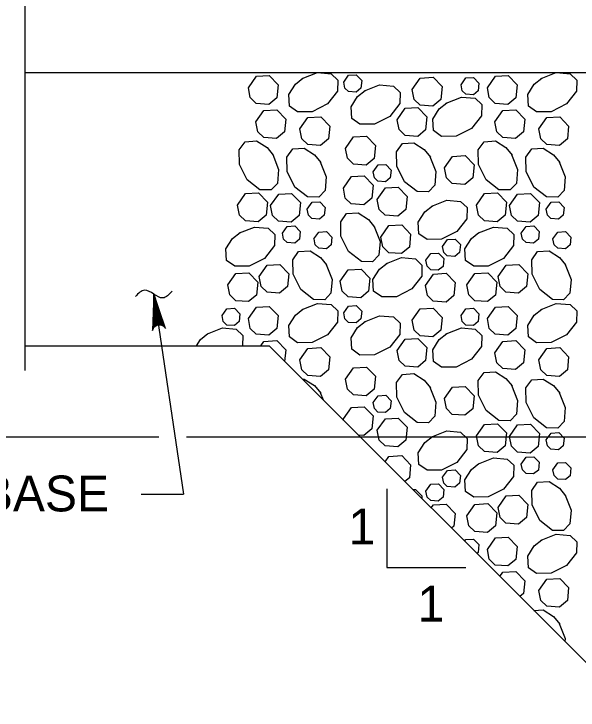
# Model space of a CAD drawing. Extents: x 638079 to 640019, y 297691 to 298879.
# Drawn here: x 639198.7 to 639245.9, y 298483.1 to 298541.4 of the extents above; entities that cross this region are included whole.
import ezdxf

# ---------------------------------------------------------------- set-up
doc = ezdxf.new("R2010")
doc.units = 0
doc.layers.add('1', color=7, linetype='Continuous')

msp = doc.modelspace()

# ---------------------------------------------------------------- linework, layer by layer
at = {"layer": '1'}
for p, q in [((639199.598, 298556.98), (639199.598, 298511.569)), ((639199.598, 298536.482), (639341.94, 298536.482)), ((639210.377, 298517.948), (639212.851, 298501.222)), ((639199.598, 298513.622), (639220.02, 298513.622)), ((639250.5, 298483.142), (639220.02, 298513.622)), ((639176.255, 298506.002), (639210.796, 298506.002)), ((639213.111, 298506.002), (639263.45, 298506.002)), ((639209.335, 298501.222), (639212.851, 298501.222)), ((639229.881, 298501.656), (639229.881, 298495.071)), ((639229.881, 298495.071), (639236.466, 298495.071))]:
    msp.add_line(p, q, dxfattribs=at)
for points in [[(639218.29, 298535.219), (639218.962, 298536.176), (639220.035, 298536.237), (639220.781, 298535.463), (639220.673, 298534.379), (639220.01, 298533.828), (639218.951, 298533.904), (639218.452, 298534.388), (639218.29, 298535.219)], [(639224.059, 298536.482), (639225.214, 298536.383), (639225.763, 298535.861), (639225.746, 298534.923), (639224.912, 298533.858), (639223.624, 298533.214), (639222.41, 298533.193), (639221.727, 298533.678), (639221.662, 298534.645), (639222.217, 298535.51), (639222.852, 298536.016)], [(639222.801, 298535.984), (639224.059, 298536.482)], [(639226.271, 298535.688), (639226.674, 298536.262), (639227.318, 298536.298), (639227.766, 298535.834), (639227.701, 298535.184), (639227.303, 298534.853), (639226.667, 298534.899), (639226.368, 298535.189), (639226.271, 298535.688)], [(639238.278, 298535.219), (639238.95, 298536.176), (639240.024, 298536.237), (639240.77, 298535.463), (639240.662, 298534.379), (639239.999, 298533.828), (639238.939, 298533.904), (639238.44, 298534.388), (639238.279, 298535.219)], [(639244.047, 298536.482), (639245.202, 298536.383), (639245.751, 298535.861), (639245.734, 298534.923), (639244.901, 298533.858), (639243.613, 298533.214), (639242.399, 298533.193), (639241.716, 298533.678), (639241.651, 298534.645), (639242.205, 298535.51), (639242.84, 298536.016)], [(639242.789, 298535.984), (639244.047, 298536.482)], [(639231.996, 298535.074), (639232.668, 298536.03), (639233.741, 298536.092), (639234.488, 298535.318), (639234.38, 298534.234), (639233.717, 298533.682), (639232.657, 298533.759), (639232.158, 298534.243), (639231.996, 298535.074)], [(639236.075, 298535.467), (639236.478, 298536.041), (639237.122, 298536.078), (639237.57, 298535.613), (639237.505, 298534.963), (639237.108, 298534.632), (639236.471, 298534.678), (639236.172, 298534.968), (639236.075, 298535.467)], [(639228.013, 298534.951), (639229.27, 298535.45), (639230.426, 298535.35), (639230.975, 298534.828), (639230.957, 298533.891), (639230.124, 298532.825), (639228.836, 298532.181), (639227.622, 298532.16), (639226.939, 298532.646), (639226.874, 298533.612), (639227.429, 298534.477), (639228.064, 298534.984)], [(639234.845, 298533.935), (639236.103, 298534.433), (639237.258, 298534.333), (639237.807, 298533.811), (639237.79, 298532.874), (639236.956, 298531.809), (639235.668, 298531.165), (639234.455, 298531.143), (639233.771, 298531.629), (639233.707, 298532.596), (639234.261, 298533.46), (639234.896, 298533.967)], [(639218.922, 298532.356), (639219.594, 298533.313), (639220.668, 298533.374), (639221.414, 298532.6), (639221.306, 298531.516), (639220.643, 298530.965), (639219.583, 298531.041), (639219.085, 298531.525), (639218.923, 298532.356)], [(639230.731, 298532.544), (639231.403, 298533.5), (639232.476, 298533.562), (639233.223, 298532.788), (639233.115, 298531.704), (639232.452, 298531.152), (639231.392, 298531.229), (639230.893, 298531.713), (639230.731, 298532.544)], [(639238.911, 298532.356), (639239.583, 298533.313), (639240.656, 298533.374), (639241.402, 298532.6), (639241.294, 298531.516), (639240.631, 298530.965), (639239.572, 298531.041), (639239.073, 298531.525), (639238.911, 298532.356)], [(639222.598, 298531.771), (639223.27, 298532.727), (639224.343, 298532.788), (639225.089, 298532.015), (639224.981, 298530.931), (639224.318, 298530.379), (639223.259, 298530.456), (639222.76, 298530.939), (639222.598, 298531.77)], [(639242.586, 298531.771), (639243.258, 298532.727), (639244.332, 298532.788), (639245.078, 298532.015), (639244.97, 298530.931), (639244.307, 298530.379), (639243.247, 298530.456), (639242.749, 298530.939), (639242.587, 298531.77)], [(639226.42, 298530.144), (639227.092, 298531.101), (639228.165, 298531.162), (639228.912, 298530.388), (639228.804, 298529.304), (639228.141, 298528.753), (639227.081, 298528.829), (639226.582, 298529.313), (639226.42, 298530.144)], [(639220.321, 298529.632), (639220.82, 298528.374), (639220.72, 298527.219), (639220.198, 298526.67), (639219.26, 298526.687), (639218.195, 298527.521), (639217.551, 298528.809), (639217.53, 298530.022), (639218.015, 298530.706), (639218.982, 298530.77), (639219.847, 298530.216), (639220.353, 298529.581)], [(639233.477, 298529.469), (639233.976, 298528.212), (639233.876, 298527.056), (639233.354, 298526.507), (639232.416, 298526.525), (639231.351, 298527.358), (639230.707, 298528.646), (639230.686, 298529.86), (639231.171, 298530.543), (639232.138, 298530.607), (639233.003, 298530.053), (639233.509, 298529.418)], [(639240.31, 298529.632), (639240.808, 298528.374), (639240.708, 298527.219), (639240.186, 298526.67), (639239.249, 298526.687), (639238.184, 298527.521), (639237.54, 298528.809), (639237.518, 298530.022), (639238.004, 298530.706), (639238.971, 298530.77), (639239.835, 298530.216), (639240.342, 298529.581)], [(639224.307, 298529.022), (639224.805, 298527.764), (639224.706, 298526.609), (639224.184, 298526.06), (639223.246, 298526.077), (639222.181, 298526.911), (639221.537, 298528.199), (639221.516, 298529.412), (639222.001, 298530.096), (639222.968, 298530.16), (639223.833, 298529.606), (639224.339, 298528.971)], [(639244.295, 298529.022), (639244.794, 298527.764), (639244.694, 298526.609), (639244.172, 298526.06), (639243.235, 298526.077), (639242.169, 298526.911), (639241.526, 298528.199), (639241.504, 298529.412), (639241.99, 298530.096), (639242.956, 298530.16), (639243.821, 298529.606), (639244.328, 298528.971)], [(639234.685, 298528.518), (639235.357, 298529.474), (639236.43, 298529.535), (639237.177, 298528.762), (639237.069, 298527.678), (639236.406, 298527.126), (639235.346, 298527.203), (639234.847, 298527.686), (639234.685, 298528.518)], [(639228.73, 298528.185), (639229.133, 298528.759), (639229.777, 298528.796), (639230.225, 298528.331), (639230.16, 298527.681), (639229.762, 298527.35), (639229.126, 298527.396), (639228.827, 298527.686), (639228.73, 298528.185)], [(639226.232, 298526.824), (639226.904, 298527.78), (639227.977, 298527.841), (639228.723, 298527.068), (639228.615, 298525.983), (639227.952, 298525.432), (639226.892, 298525.509), (639226.394, 298525.992), (639226.232, 298526.823)], [(639229.072, 298525.874), (639229.745, 298526.83), (639230.818, 298526.892), (639231.564, 298526.118), (639231.456, 298525.034), (639230.793, 298524.482), (639229.733, 298524.559), (639229.235, 298525.043), (639229.073, 298525.874)], [(639217.387, 298525.4), (639218.059, 298526.357), (639219.132, 298526.418), (639219.878, 298525.644), (639219.77, 298524.56), (639219.107, 298524.009), (639218.048, 298524.085), (639217.549, 298524.569), (639217.387, 298525.4)], [(639220.152, 298525.359), (639220.824, 298526.316), (639221.898, 298526.377), (639222.644, 298525.603), (639222.536, 298524.519), (639221.873, 298523.968), (639220.813, 298524.045), (639220.315, 298524.528), (639220.153, 298525.359)], [(639237.375, 298525.4), (639238.047, 298526.357), (639239.121, 298526.418), (639239.867, 298525.644), (639239.759, 298524.56), (639239.096, 298524.009), (639238.036, 298524.085), (639237.538, 298524.569), (639237.376, 298525.4)], [(639240.141, 298525.359), (639240.813, 298526.316), (639241.886, 298526.377), (639242.633, 298525.603), (639242.525, 298524.519), (639241.861, 298523.968), (639240.802, 298524.045), (639240.303, 298524.528), (639240.141, 298525.359)], [(639223.211, 298525.064), (639223.614, 298525.638), (639224.259, 298525.675), (639224.706, 298525.21), (639224.641, 298524.56), (639224.244, 298524.229), (639223.608, 298524.275), (639223.308, 298524.565), (639223.211, 298525.064)], [(639233.625, 298525.313), (639234.883, 298525.811), (639236.038, 298525.711), (639236.587, 298525.189), (639236.57, 298524.252), (639235.736, 298523.187), (639234.448, 298522.543), (639233.235, 298522.521), (639232.551, 298523.007), (639232.487, 298523.974), (639233.041, 298524.838), (639233.676, 298525.345)], [(639243.2, 298525.064), (639243.603, 298525.638), (639244.247, 298525.675), (639244.695, 298525.21), (639244.63, 298524.56), (639244.232, 298524.229), (639243.596, 298524.275), (639243.297, 298524.565), (639243.2, 298525.064)], [(639228.8, 298523.613), (639229.299, 298522.355), (639229.199, 298521.2), (639228.677, 298520.651), (639227.739, 298520.668), (639226.674, 298521.502), (639226.03, 298522.789), (639226.009, 298524.003), (639226.494, 298524.686), (639227.461, 298524.751), (639228.326, 298524.197), (639228.832, 298523.562)], [(639217.538, 298523.066), (639218.796, 298523.565), (639219.951, 298523.465), (639220.501, 298522.943), (639220.483, 298522.005), (639219.65, 298520.94), (639218.362, 298520.296), (639217.148, 298520.275), (639216.465, 298520.76), (639216.4, 298521.727), (639216.954, 298522.592), (639217.589, 298523.098)], [(639221.13, 298523.046), (639221.534, 298523.62), (639222.178, 298523.657), (639222.625, 298523.193), (639222.561, 298522.542), (639222.163, 298522.211), (639221.527, 298522.258), (639221.228, 298522.548), (639221.131, 298523.046)], [(639229.371, 298522.728), (639230.044, 298523.684), (639231.117, 298523.745), (639231.863, 298522.972), (639231.755, 298521.888), (639231.092, 298521.336), (639230.032, 298521.413), (639229.534, 298521.896), (639229.372, 298522.728)], [(639237.527, 298523.066), (639238.785, 298523.565), (639239.94, 298523.465), (639240.489, 298522.943), (639240.472, 298522.005), (639239.638, 298520.94), (639238.35, 298520.296), (639237.137, 298520.275), (639236.453, 298520.76), (639236.389, 298521.727), (639236.943, 298522.592), (639237.578, 298523.098)], [(639241.119, 298523.046), (639241.522, 298523.62), (639242.166, 298523.657), (639242.614, 298523.193), (639242.549, 298522.542), (639242.151, 298522.211), (639241.515, 298522.258), (639241.216, 298522.548), (639241.119, 298523.046)], [(639223.778, 298522.574), (639224.182, 298523.147), (639224.826, 298523.184), (639225.274, 298522.72), (639225.209, 298522.07), (639224.811, 298521.739), (639224.175, 298521.785), (639223.876, 298522.075), (639223.779, 298522.573)], [(639243.767, 298522.574), (639244.17, 298523.147), (639244.814, 298523.184), (639245.262, 298522.72), (639245.197, 298522.07), (639244.8, 298521.739), (639244.164, 298521.785), (639243.864, 298522.075), (639243.767, 298522.573)], [(639234.53, 298521.943), (639234.934, 298522.517), (639235.578, 298522.554), (639236.025, 298522.09), (639235.961, 298521.439), (639235.563, 298521.108), (639234.927, 298521.154), (639234.628, 298521.444), (639234.531, 298521.943)], [(639224.794, 298520.44), (639225.293, 298519.183), (639225.193, 298518.027), (639224.671, 298517.478), (639223.734, 298517.496), (639222.668, 298518.329), (639222.025, 298519.617), (639222.003, 298520.831), (639222.489, 298521.514), (639223.456, 298521.579), (639224.32, 298521.025), (639224.827, 298520.39)], [(639244.783, 298520.44), (639245.282, 298519.183), (639245.182, 298518.027), (639244.66, 298517.478), (639243.722, 298517.496), (639242.657, 298518.329), (639242.013, 298519.617), (639241.992, 298520.831), (639242.477, 298521.514), (639243.444, 298521.579), (639244.309, 298521.025), (639244.815, 298520.39)], [(639229.841, 298520.504), (639231.099, 298521.003), (639232.254, 298520.903), (639232.803, 298520.381), (639232.786, 298519.443), (639231.952, 298518.378), (639230.665, 298517.734), (639229.451, 298517.713), (639228.768, 298518.198), (639228.703, 298519.165), (639229.257, 298520.03), (639229.892, 298520.536)], [(639233.143, 298520.777), (639233.547, 298521.351), (639234.191, 298521.387), (639234.638, 298520.923), (639234.574, 298520.273), (639234.176, 298519.942), (639233.54, 298519.988), (639233.241, 298520.278), (639233.144, 298520.777)], [(639219.186, 298519.416), (639219.858, 298520.372), (639220.931, 298520.434), (639221.678, 298519.66), (639221.57, 298518.576), (639220.906, 298518.024), (639219.847, 298518.101), (639219.348, 298518.585), (639219.186, 298519.416)], [(639239.174, 298519.416), (639239.846, 298520.372), (639240.92, 298520.434), (639241.666, 298519.66), (639241.558, 298518.576), (639240.895, 298518.024), (639239.835, 298518.101), (639239.337, 298518.585), (639239.175, 298519.416)], [(639225.964, 298519.03), (639226.637, 298519.986), (639227.71, 298520.047), (639228.456, 298519.274), (639228.348, 298518.19), (639227.685, 298517.638), (639226.625, 298517.715), (639226.127, 298518.198), (639225.965, 298519.03)], [(639216.578, 298518.715), (639217.251, 298519.671), (639218.324, 298519.732), (639219.07, 298518.959), (639218.962, 298517.874), (639218.299, 298517.323), (639217.239, 298517.4), (639216.741, 298517.883), (639216.579, 298518.714)], [(639233.098, 298518.675), (639233.771, 298519.631), (639234.844, 298519.693), (639235.59, 298518.919), (639235.482, 298517.835), (639234.819, 298517.283), (639233.759, 298517.36), (639233.261, 298517.844), (639233.099, 298518.675)], [(639236.567, 298518.715), (639237.239, 298519.671), (639238.313, 298519.732), (639239.059, 298518.959), (639238.951, 298517.874), (639238.288, 298517.323), (639237.228, 298517.4), (639236.729, 298517.883), (639236.568, 298518.714)], [(639210.377, 298517.948), (639210.26, 298514.916), (639210.322, 298515.041), (639210.384, 298515.166), (639210.474, 298515.24), (639210.564, 298515.313), (639210.661, 298515.344), (639210.757, 298515.376), (639210.859, 298515.374), (639210.96, 298515.371), (639211.068, 298515.327), (639211.175, 298515.283), (639211.271, 298515.181), (639211.366, 298515.079), (639210.377, 298517.948), (639211.271, 298515.181), (639211.175, 298515.283), (639210.377, 298517.948), (639211.068, 298515.327), (639210.96, 298515.371), (639210.377, 298517.948), (639210.859, 298515.374), (639210.757, 298515.376), (639210.377, 298517.948), (639210.661, 298515.344), (639210.564, 298515.313), (639210.377, 298517.948), (639210.474, 298515.24), (639210.384, 298515.166), (639210.377, 298517.948), (639210.322, 298515.041)], [(639218.29, 298515.905), (639218.962, 298516.861), (639220.035, 298516.922), (639220.781, 298516.149), (639220.673, 298515.065), (639220.01, 298514.513), (639218.951, 298514.59), (639218.452, 298515.073), (639218.29, 298515.905)], [(639222.801, 298516.669), (639224.059, 298517.168), (639225.214, 298517.068), (639225.763, 298516.546), (639225.746, 298515.609), (639224.912, 298514.543), (639223.624, 298513.899), (639222.41, 298513.878), (639221.727, 298514.364), (639221.662, 298515.33), (639222.217, 298516.195), (639222.852, 298516.702)], [(639226.271, 298516.373), (639226.674, 298516.947), (639227.318, 298516.984), (639227.766, 298516.52), (639227.701, 298515.869), (639227.303, 298515.538), (639226.667, 298515.584), (639226.368, 298515.875), (639226.271, 298516.373)], [(639238.278, 298515.905), (639238.95, 298516.861), (639240.024, 298516.922), (639240.77, 298516.149), (639240.662, 298515.065), (639239.999, 298514.513), (639238.939, 298514.59), (639238.44, 298515.073), (639238.279, 298515.905)], [(639242.789, 298516.669), (639244.047, 298517.168), (639245.202, 298517.068), (639245.751, 298516.546), (639245.734, 298515.609), (639244.901, 298514.543), (639243.613, 298513.899), (639242.399, 298513.878), (639241.716, 298514.364), (639241.651, 298515.33), (639242.205, 298516.195), (639242.84, 298516.702)], [(639216.086, 298516.153), (639216.49, 298516.726), (639217.134, 298516.763), (639217.582, 298516.299), (639217.517, 298515.649), (639217.119, 298515.318), (639216.483, 298515.364), (639216.184, 298515.654), (639216.087, 298516.152)], [(639231.996, 298515.759), (639232.668, 298516.716), (639233.741, 298516.777), (639234.488, 298516.003), (639234.38, 298514.919), (639233.717, 298514.368), (639232.657, 298514.445), (639232.158, 298514.928), (639231.996, 298515.759)], [(639236.075, 298516.153), (639236.478, 298516.726), (639237.122, 298516.763), (639237.57, 298516.299), (639237.505, 298515.649), (639237.108, 298515.318), (639236.471, 298515.364), (639236.172, 298515.654), (639236.075, 298516.152)], [(639228.013, 298515.637), (639229.27, 298516.135), (639230.426, 298516.036), (639230.975, 298515.514), (639230.957, 298514.576), (639230.124, 298513.511), (639228.836, 298512.867), (639227.622, 298512.846), (639226.939, 298513.331), (639226.874, 298514.298), (639227.429, 298515.163), (639228.064, 298515.669)], [(639213.937, 298513.622), (639214.273, 298514.146), (639214.908, 298514.652)], [(639214.857, 298514.62), (639216.114, 298515.119), (639217.27, 298515.019), (639217.819, 298514.497), (639217.802, 298513.622)], [(639234.845, 298514.62), (639236.103, 298515.119), (639237.258, 298515.019), (639237.807, 298514.497), (639237.79, 298513.559), (639236.956, 298512.494), (639235.668, 298511.85), (639234.455, 298511.829), (639233.771, 298512.314), (639233.707, 298513.281), (639234.261, 298514.146), (639234.896, 298514.652)], [(639219.33, 298513.622), (639219.594, 298513.998), (639220.668, 298514.059), (639221.414, 298513.286), (639221.318, 298512.324)], [(639230.731, 298513.229), (639231.403, 298514.186), (639232.476, 298514.247), (639233.223, 298513.473), (639233.115, 298512.389), (639232.452, 298511.838), (639231.392, 298511.915), (639230.893, 298512.398), (639230.731, 298513.229)], [(639238.911, 298513.042), (639239.583, 298513.998), (639240.656, 298514.059), (639241.402, 298513.286), (639241.294, 298512.202), (639240.631, 298511.65), (639239.572, 298511.727), (639239.073, 298512.21), (639238.911, 298513.042)], [(639222.598, 298512.456), (639223.27, 298513.412), (639224.343, 298513.474), (639225.089, 298512.7), (639224.981, 298511.616), (639224.318, 298511.064), (639223.259, 298511.141), (639222.76, 298511.625), (639222.598, 298512.456)], [(639242.586, 298512.456), (639243.258, 298513.412), (639244.332, 298513.474), (639245.078, 298512.7), (639244.97, 298511.616), (639244.307, 298511.064), (639243.247, 298511.141), (639242.749, 298511.625), (639242.587, 298512.456)], [(639226.42, 298510.83), (639227.092, 298511.786), (639228.165, 298511.847), (639228.912, 298511.074), (639228.804, 298509.99), (639228.141, 298509.438), (639227.081, 298509.515), (639226.582, 298509.999), (639226.42, 298510.83)], [(639233.477, 298510.155), (639233.976, 298508.897), (639233.876, 298507.742), (639233.354, 298507.192), (639232.416, 298507.21), (639231.351, 298508.043), (639230.707, 298509.331), (639230.686, 298510.545), (639231.171, 298511.228), (639232.138, 298511.293), (639233.003, 298510.739), (639233.509, 298510.104)], [(639240.31, 298510.317), (639240.808, 298509.06), (639240.708, 298507.904), (639240.186, 298507.355), (639239.249, 298507.373), (639238.184, 298508.206), (639237.54, 298509.494), (639237.518, 298510.708), (639238.004, 298511.391), (639238.971, 298511.456), (639239.835, 298510.902), (639240.342, 298510.267)], [(639222.807, 298510.835), (639222.968, 298510.846), (639223.833, 298510.292), (639224.339, 298509.657)], [(639244.295, 298509.707), (639244.794, 298508.45), (639244.694, 298507.294), (639244.172, 298506.745), (639243.235, 298506.763), (639242.169, 298507.596), (639241.526, 298508.884), (639241.504, 298510.098), (639241.99, 298510.781), (639242.956, 298510.846), (639243.821, 298510.292), (639244.328, 298509.657)], [(639234.685, 298509.203), (639235.357, 298510.16), (639236.43, 298510.221), (639237.177, 298509.447), (639237.069, 298508.363), (639236.406, 298507.812), (639235.346, 298507.888), (639234.847, 298508.372), (639234.685, 298509.203)], [(639224.307, 298509.707), (639224.551, 298509.091)], [(639228.73, 298508.87), (639229.133, 298509.444), (639229.777, 298509.481), (639230.225, 298509.017), (639230.16, 298508.366), (639229.762, 298508.035), (639229.126, 298508.082), (639228.827, 298508.372), (639228.73, 298508.87)], [(639226.232, 298507.509), (639226.904, 298508.465), (639227.977, 298508.527), (639228.723, 298507.753), (639228.615, 298506.669), (639227.952, 298506.117), (639227.491, 298506.151)], [(639229.072, 298506.56), (639229.745, 298507.516), (639230.818, 298507.577), (639231.564, 298506.804), (639231.456, 298505.719), (639230.793, 298505.168), (639229.733, 298505.245), (639229.235, 298505.728), (639229.073, 298506.559)], [(639226.256, 298507.386), (639226.232, 298507.509)], [(639237.375, 298506.086), (639238.047, 298507.042), (639239.121, 298507.103), (639239.867, 298506.33), (639239.759, 298505.246), (639239.096, 298504.694), (639238.036, 298504.771), (639237.538, 298505.254), (639237.376, 298506.085)], [(639240.141, 298506.045), (639240.813, 298507.001), (639241.886, 298507.063), (639242.633, 298506.289), (639242.525, 298505.205), (639241.861, 298504.653), (639240.802, 298504.73), (639240.303, 298505.214), (639240.141, 298506.045)], [(639233.625, 298505.998), (639234.883, 298506.497), (639236.038, 298506.397), (639236.587, 298505.875), (639236.57, 298504.937), (639235.736, 298503.872), (639234.448, 298503.228), (639233.235, 298503.207), (639232.551, 298503.692), (639232.487, 298504.659), (639233.041, 298505.524), (639233.676, 298506.03)], [(639243.2, 298505.75), (639243.603, 298506.323), (639244.247, 298506.36), (639244.695, 298505.896), (639244.63, 298505.246), (639244.232, 298504.915), (639243.596, 298504.961), (639243.297, 298505.251), (639243.2, 298505.749)], [(639229.725, 298503.917), (639230.044, 298504.37), (639231.117, 298504.431), (639231.863, 298503.657), (639231.755, 298502.573), (639231.38, 298502.262)], [(639237.527, 298503.752), (639238.785, 298504.25), (639239.94, 298504.15), (639240.489, 298503.628), (639240.472, 298502.691), (639239.638, 298501.625), (639238.35, 298500.982), (639237.137, 298500.96), (639236.453, 298501.446), (639236.389, 298502.413), (639236.943, 298503.277), (639237.578, 298503.784)], [(639241.119, 298503.732), (639241.522, 298504.306), (639242.166, 298504.343), (639242.614, 298503.878), (639242.549, 298503.228), (639242.151, 298502.897), (639241.515, 298502.943), (639241.216, 298503.233), (639241.119, 298503.732)], [(639243.767, 298503.259), (639244.17, 298503.833), (639244.814, 298503.87), (639245.262, 298503.405), (639245.197, 298502.755), (639244.8, 298502.424), (639244.164, 298502.47), (639243.864, 298502.76), (639243.767, 298503.259)], [(639234.53, 298502.629), (639234.934, 298503.203), (639235.578, 298503.239), (639236.025, 298502.775), (639235.961, 298502.125), (639235.563, 298501.794), (639234.927, 298501.84), (639234.628, 298502.13), (639234.531, 298502.629)], [(639233.143, 298501.462), (639233.547, 298502.036), (639234.191, 298502.073), (639234.638, 298501.609), (639234.574, 298500.958), (639234.176, 298500.627), (639233.54, 298500.673), (639233.241, 298500.963), (639233.144, 298501.462)], [(639244.783, 298501.126), (639245.282, 298499.868), (639245.182, 298498.713), (639244.66, 298498.164), (639243.722, 298498.181), (639242.657, 298499.015), (639242.013, 298500.303), (639241.992, 298501.516), (639242.477, 298502.2), (639243.444, 298502.264), (639244.309, 298501.71), (639244.815, 298501.075)], [(639232.035, 298501.607), (639232.254, 298501.588), (639232.803, 298501.066), (639232.799, 298500.843)], [(639239.174, 298500.101), (639239.846, 298501.058), (639240.92, 298501.119), (639241.666, 298500.345), (639241.558, 298499.261), (639240.895, 298498.71), (639239.835, 298498.787), (639239.337, 298499.27), (639239.175, 298500.101)], [(639233.587, 298500.055), (639233.771, 298500.317), (639234.844, 298500.378), (639235.59, 298499.605), (639235.482, 298498.52), (639235.285, 298498.357)], [(639236.567, 298499.4), (639237.239, 298500.356), (639238.313, 298500.418), (639239.059, 298499.644), (639238.951, 298498.56), (639238.288, 298498.008), (639237.228, 298498.085), (639236.729, 298498.569), (639236.568, 298499.4)], [(639242.789, 298497.355), (639244.047, 298497.853), (639245.202, 298497.754), (639245.751, 298497.232), (639245.734, 298496.294), (639244.901, 298495.229), (639243.613, 298494.585), (639242.399, 298494.564), (639241.716, 298495.049), (639241.651, 298496.016), (639242.205, 298496.881), (639242.84, 298497.387)], [(639236.376, 298497.266), (639236.478, 298497.412), (639237.122, 298497.449), (639237.57, 298496.984), (639237.505, 298496.334), (639237.397, 298496.245)], [(639238.278, 298496.59), (639238.95, 298497.547), (639240.024, 298497.608), (639240.77, 298496.834), (639240.662, 298495.75), (639239.999, 298495.199), (639238.939, 298495.275), (639238.44, 298495.759), (639238.279, 298496.59)], [(639239.325, 298494.317), (639239.583, 298494.684), (639240.656, 298494.745), (639241.402, 298493.971), (639241.294, 298492.887), (639241, 298492.642)], [(639242.586, 298493.142), (639243.258, 298494.098), (639244.332, 298494.159), (639245.078, 298493.386), (639244.97, 298492.302), (639244.307, 298491.75), (639243.247, 298491.827), (639242.749, 298492.31), (639242.587, 298493.141)], [(639242.164, 298491.478), (639242.956, 298491.531), (639243.821, 298490.977), (639244.328, 298490.342)], [(639244.295, 298490.393), (639244.794, 298489.135), (639244.771, 298488.871)]]:
    msp.add_lwpolyline(points, dxfattribs=at)
msp.add_spline([(639211.914, 298518.209), (639211.128, 298517.625), (639209.617, 298518.275), (639208.836, 298517.741)], degree=3, dxfattribs=at)

# ---------------------------------------------------------------- texts
for s, p in [('SUBBASE', (639187.675, 298499.766)), ('1', (639226.668, 298497.003)), ('1', (639232.438, 298490.542))]:
    msp.add_text(s, height=3, dxfattribs=at).set_placement(p)

doc.saveas('drawing.dxf')
